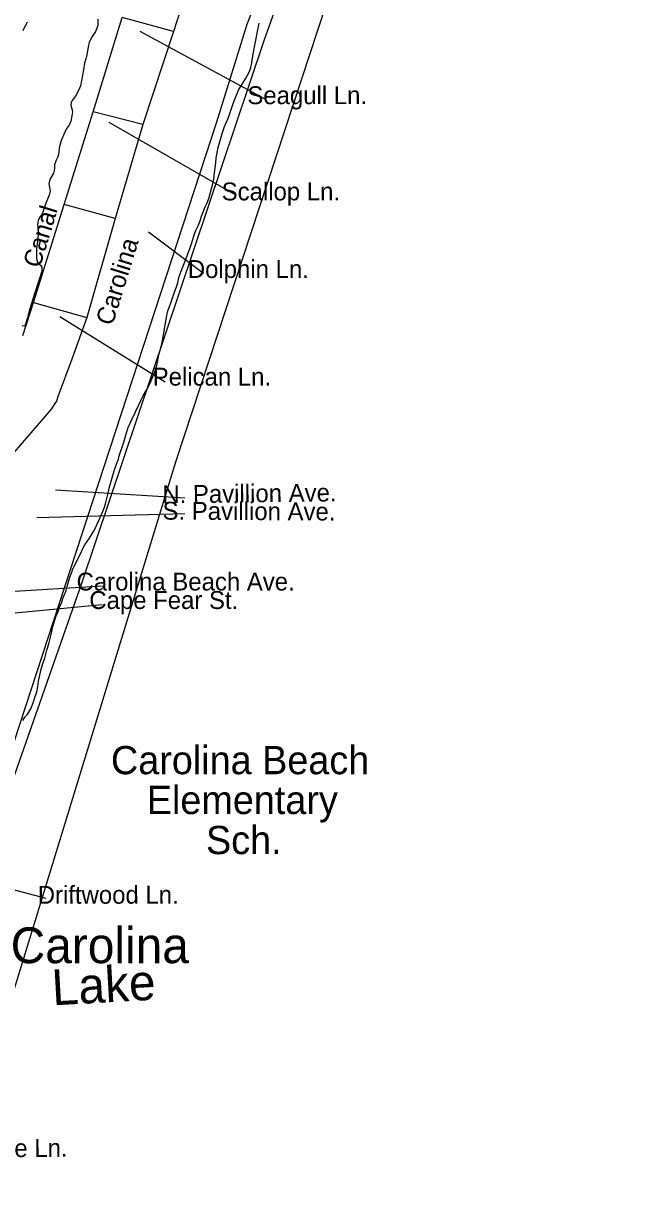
# Model space of a CAD drawing. Extents: x 2290055 to 2389491, y 66597 to 237875.
# Drawn here: x 2335643 to 2338909, y 101465 to 107689 of the extents above; entities that cross this region are included whole.
import ezdxf

# ---------------------------------------------------------------- set-up
doc = ezdxf.new("R2010")
doc.units = 0
for name, color, linetype in [('Exist Boundary Political City Limit New', 7, 'Continuous'), ('Exist Boundary Political CountyLine', 7, 'Continuous'), ('Exist Cultural Educational Facility Elementary Label', 7, 'Continuous'), ('Exist Hydrographic Island Shore', 7, 'Continuous'), ('Exist Hydrographic Lake Shore Label', 7, 'Continuous'), ('Exist Road Non-System Type 51', 7, 'Continuous'), ('Exist Road Non-System Type 51 Label', 7, 'Continuous'), ('Map Preparation Boundary City Limit Buffer Line', 7, 'Continuous'), ('Map Preparation Inset Cut Line', 7, 'Continuous')]:
    doc.layers.add(name, color=color, linetype=linetype)

msp = doc.modelspace()

# ---------------------------------------------------------------- linework, layer by layer
at = {"layer": 'Exist Boundary Political City Limit New'}
msp.add_lwpolyline([(2339032, 113648.2), (2338690, 112902.8), (2338514, 112259.1), (2338507.2, 112107.8), (2338005, 110729.2), (2337793.2, 110300.7), (2337339.2, 109147.1), (2336976, 108059.5), (2336830, 107682.8), (2336669, 107164.5), (2335564, 103786.1), (2335393, 103428.2), (2334965, 102180.4), (2334736.2, 101306.7)], dxfattribs=at)
at = {"layer": 'Exist Boundary Political CountyLine'}
msp.add_lwpolyline([(2330486.3, 87434.7), (2331265, 90397.2), (2331649.5, 91610.8), (2331855.1, 92031.3), (2332774.3, 94909.4), (2333577.6, 97883.8), (2334423, 100131.9), (2335251.5, 102714.6), (2335953.9, 104717.9), (2336921.3, 107598.4), (2338178.9, 111127.7), (2339020, 113445.2), (2339373.3, 114873.2), (2339983.2, 116868.4), (2341036.1, 119166.1)], dxfattribs=at)
at = {"layer": 'Exist Hydrographic Island Shore'}
for points in [[(2336037.5, 107712.3), (2336037.7, 107679.8), (2336033, 107662.8), (2336025.7, 107647), (2336008.7, 107619.2), (2336000.2, 107603.5), (2335993, 107587.8), (2335989.5, 107573.1), (2335978.5, 107513.7), (2335972.2, 107496.2), (2335967.2, 107477.9), (2335963, 107442.5), (2335946.5, 107357.3), (2335937.5, 107337.5), (2335919, 107302.2), (2335901.2, 107280.6), (2335897.2, 107270.2), (2335895.7, 107257.3), (2335904.5, 107220.5), (2335901, 107198.1), (2335894.5, 107171.1), (2335886.7, 107148.3), (2335870.2, 107127.5), (2335846.2, 107070.8), (2335834.2, 107038.4), (2335829.5, 106994), (2335824, 106978.2), (2335817, 106963.7), (2335808.5, 106938.4), (2335808, 106923.1), (2335806.5, 106908.2), (2335802.2, 106893.4), (2335783.5, 106859.7), (2335777.7, 106838.1), (2335785, 106799.7), (2335779.2, 106777.4), (2335762, 106735.6), (2335745.5, 106687), (2335738.7, 106672.2), (2335730, 106659.8), (2335723.2, 106648.4), (2335719.5, 106633.7), (2335718.7, 106617.8), (2335721.5, 106590.8), (2335722.2, 106571.7), (2335720.2, 106544.1), (2335712.2, 106493.4), (2335712, 106443.3), (2335716.5, 106423.1), (2335722, 106414.9), (2335734.5, 106405.7), (2335741, 106395.1), (2335740.2, 106374), (2335728, 106334.4), (2335699.5, 106248.3), (2335678, 106173.7), (2335665.5, 106126.5), (2335652.5, 106086.2), (2335650, 106082.3), (2335636.5, 106083.9)], [(2335641.5, 107651.2), (2335650.2, 107670.5), (2335658.5, 107683.4), (2335665.5, 107697.8)], [(2336363, 105929.1), (2336379, 105987), (2336386.2, 106035.6), (2336404, 106137.7), (2336410.2, 106163.1), (2336418, 106185.5), (2336428.5, 106210.3), (2336447, 106267.5), (2336456.5, 106290.1), (2336463, 106312), (2336469.2, 106339.5), (2336478, 106365), (2336506.7, 106440.7), (2336533, 106512.8), (2336543, 106542.1), (2336550.2, 106567.4), (2336559.5, 106590.3), (2336570.7, 106614.2), (2336581, 106641.4), (2336589, 106665.9), (2336608.5, 106715.8), (2336618.5, 106736.6), (2336627.7, 106759.5), (2336649.7, 106838.1), (2336654.2, 106862), (2336657, 106895.6), (2336664, 106949.5), (2336666.5, 106975.2), (2336677, 107030.3), (2336700, 107110.9), (2336711, 107142.3), (2336731.5, 107190.6), (2336741.2, 107216.8), (2336756.2, 107263.7), (2336765, 107286.4), (2336786, 107335.6), (2336795.2, 107352.2), (2336822, 107395.9), (2336843, 107433.3), (2336851, 107455.7), (2336855.7, 107480), (2336863, 107527.8), (2336874.2, 107582.5), (2336888.7, 107663.5), (2336894.5, 107690.2)], [(2335639.5, 103988.5), (2335650.5, 104005.4), (2335667, 104024.1), (2335682, 104050), (2335694.7, 104081.7), (2335704.5, 104109.8), (2335714, 104140.6), (2335719.5, 104167.9), (2335724, 104196.3), (2335738.2, 104260.7), (2335747, 104290.5), (2335756.7, 104318.8), (2335767.7, 104361), (2335778, 104395), (2335792.2, 104451.6), (2335799.2, 104487), (2335817.5, 104543), (2335827, 104566), (2335834.7, 104589.2), (2335846.7, 104615.7), (2335852.5, 104636.3), (2335869.5, 104678), (2335876, 104699.5), (2335882, 104724), (2335890, 104749.8), (2335900, 104774.7), (2335906.2, 104793.2), (2335944, 104869.2), (2335959.7, 104904.8), (2335970, 104921.2), (2335994, 104955.8), (2336014.5, 104992.3), (2336026.5, 105010.7), (2336065.2, 105097.1), (2336073.5, 105119.8), (2336078.7, 105137.9), (2336092, 105187.3), (2336099.2, 105222), (2336124.5, 105312.7), (2336139, 105354.7), (2336147.2, 105375.6), (2336151.5, 105393.8), (2336176, 105466.5), (2336190, 105516.1), (2336199.7, 105543.5), (2336218, 105586.7), (2336240.5, 105630.1), (2336268.7, 105691.2), (2336279.5, 105711.7), (2336304, 105753.9), (2336316.5, 105778.9), (2336347.5, 105859.5), (2336353.5, 105881), (2336363, 105929.1)]]:
    msp.add_lwpolyline(points, dxfattribs=at)
at = {"layer": 'Exist Road Non-System Type 51'}
for p, q in [((2336602.6, 108146.9), (2336439.8, 107646.8)), ((2336013.9, 107220.4), (2336166.8, 107720.1)), ((2336439.8, 107646.8), (2336166.8, 107720.1)), ((2336439.8, 107646.8), (2336276.8, 107153)), ((2335859, 106728.5), (2336013.9, 107220.4)), ((2336276.8, 107153), (2336013.9, 107220.4)), ((2336276.8, 107153), (2336130.1, 106653.5)), ((2335696.8, 106206.8), (2335859, 106728.5)), ((2336130.1, 106653.5), (2335859, 106728.5)), ((2336130.1, 106653.5), (2335979.5, 106127.7)), ((2335640.6, 106032.3), (2335696.8, 106206.8)), ((2335696.8, 106206.8), (2335979.5, 106127.7))]:
    msp.add_line(p, q, dxfattribs=at)
msp.add_lwpolyline([(2335979.5, 106127.7), (2335899.6, 105907), (2335827.9, 105712.1), (2335818.2, 105684.2), (2335806.1, 105665.6), (2335792.5, 105643.4), (2335693.7, 105528.6), (2335559.4, 105371.3)], dxfattribs=at)
at = {"layer": 'Exist Road Non-System Type 51 Label'}
for points in [[(2336922.7, 107289.1), (2336263.8, 107646.2)], [(2336757.8, 106784.6), (2336098.8, 107163.7)], [(2336598.5, 106361.6), (2336307.5, 106581.3)], [(2336395.8, 105784.3), (2335835.8, 106130.5)], [(2336500.1, 105167.8), (2335813.9, 105211.8)], [(2336500.1, 105085.5), (2335715.1, 105063.5)], [(2336060.9, 104701.8), (2335539.4, 104668.8)], [(2336060.9, 104602.2), (2335374.7, 104536.3)], [(2335764.1, 103043.2), (2335153, 103203.2)]]:
    msp.add_lwpolyline(points, dxfattribs=at)
at = {"layer": 'Map Preparation Boundary City Limit Buffer Line'}
msp.add_lwpolyline([(2339032, 113648.2), (2338690, 112902.8), (2338514, 112259.1), (2338507.2, 112107.8), (2338005, 110729.2), (2337793.2, 110300.7), (2337339.2, 109147.1), (2336976, 108059.5), (2336830, 107682.8), (2336669, 107164.5), (2335564, 103786.1), (2335393, 103428.2), (2334965, 102180.4), (2334736.2, 101306.7)], dxfattribs=at)
at = {"layer": 'Map Preparation Inset Cut Line'}
msp.add_lwpolyline([(2327293.1, 115381.1), (2326421, 108601.1), (2323940.9, 84753.9), (2319662, 79548.4), (2319961.8, 76608.6), (2326693.5, 76608.6), (2329528, 82750.7), (2336452.5, 105360.7), (2339748.2, 115381.1)], close=True, dxfattribs=at)

# ---------------------------------------------------------------- texts
at = {"layer": 'Exist Cultural Educational Facility Elementary Label'}
for s, p in [('Carolina Beach', (2336108, 103702.6)), ('Elementary', (2336298.1, 103491)), ('Sch.', (2336612.5, 103278.2))]:
    msp.add_text(s, height=150, dxfattribs=at).set_placement(p)
at = {"layer": 'Exist Hydrographic Lake Shore Label'}
msp.add_text('Carolina', height=190, dxfattribs=at).set_placement((2335575.6, 102699.2))
msp.add_text('Lake', height=190, rotation=3.19805, dxfattribs=at).set_placement((2335798.9, 102475.1))
at = {"layer": 'Exist Road Non-System Type 51 Label'}
for s, p in [('Seagull Ln.', (2336832.1, 107260.6)), ('Scallop Ln.', (2336695.9, 106749.7)), ('Dolphin Ln.', (2336516.1, 106337.7)), ('Pelican Ln.', (2336329.6, 105766.1)), ('Carolina Beach Ave.', (2335925.5, 104678.1)), ('Cape Fear St.', (2335993.1, 104580))]:
    msp.add_text(s, height=95, dxfattribs=at).set_placement(p)
for s, rotation, p in [('Canal', 73.04761, (2335730, 106385.9)), ('Carolina', 72.82401, (2336116, 106080.3)), ('N. Pavillion Ave.', 0.60579, (2336381.3, 105141.4)), ('S. Pavillion Ave.', 359.70995, (2336381.7, 105054.4)), ('Driftwood Ln.', 0.03726, (2335719.2, 103014.8)), ('Beach House Ln.', 0.36497, (2334903.4, 101665))]:
    msp.add_text(s, height=95, rotation=rotation, dxfattribs=at).set_placement(p)

doc.saveas('drawing.dxf')
